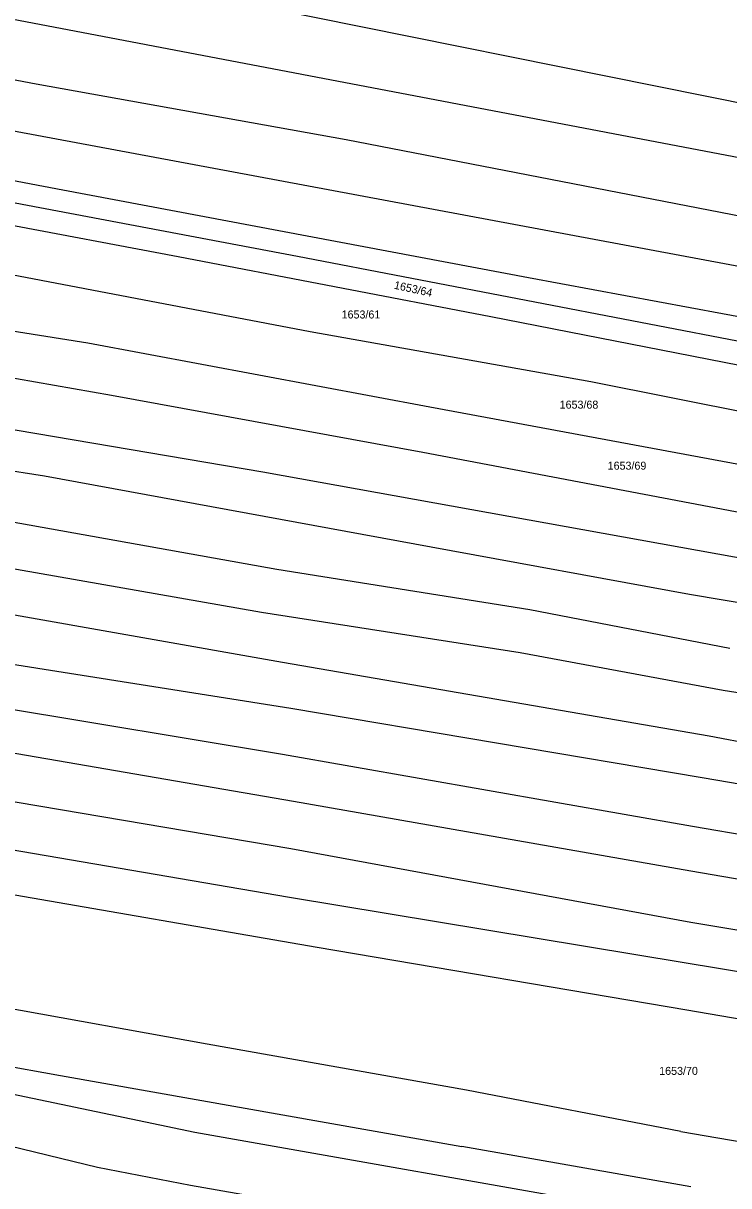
# Model space of a CAD drawing. Extents: x -563148 to -561712, y -1182311 to -1179502.
# Drawn here: x -562112.1 to -561979.9, y -1181586.9 to -1181369 of the extents above; entities that cross this region are included whole.
import ezdxf

# ---------------------------------------------------------------- set-up
doc = ezdxf.new("R2010")
doc.units = 0
doc.layers.add('Vrstva 55', color=7, linetype='Continuous')
doc.layers.add('Vrstva 57', color=7, linetype='Continuous')

msp = doc.modelspace()

# ---------------------------------------------------------------- linework, layer by layer
at = {"layer": 'Vrstva 55'}
for p, q in [((-561941.07, -1181391.37), (-562124.74, -1181354.37)), ((-561946.54, -1181400.23), (-562131.26, -1181365.05)), ((-562109.63, -1181380.43), (-562131.77, -1181376.26)), ((-562051.53, -1181390.86), (-562109.63, -1181380.43)), ((-562068.99, -1181397.64), (-562137.25, -1181384.87)), ((-562147.67, -1181392.16), (-562104.68, -1181400.24)), ((-561950.97, -1181410.4), (-562051.53, -1181390.86)), ((-562060.65, -1181412.75), (-562137.77, -1181398.16)), ((-561968.43, -1181416.39), (-562068.99, -1181397.64)), ((-562104.68, -1181400.24), (-562017.4, -1181416.66)), ((-562130.21, -1181403.89), (-562083.06, -1181412.75)), ((-562220, -1181409.99), (-562099.99, -1181428.91)), ((-562058.31, -1181426.83), (-562139.33, -1181411.45)), ((-562083.06, -1181412.75), (-562024.44, -1181423.96)), ((-561967.13, -1181430.73), (-562060.65, -1181412.75)), ((-562017.4, -1181416.66), (-561964, -1181426.56)), ((-562024.44, -1181423.96), (-561967.39, -1181435.16)), ((-562005.68, -1181436.21), (-562058.31, -1181426.83)), ((-562095.56, -1181438.82), (-562151.84, -1181428.91)), ((-562099.99, -1181428.91), (-562035.9, -1181440.9)), ((-561964, -1181444.54), (-562005.68, -1181436.21)), ((-562108.07, -1181453.93), (-562206.26, -1181438.34)), ((-562037.2, -1181449.5), (-562095.56, -1181438.82)), ((-562067.16, -1181453.15), (-562138.29, -1181441.16)), ((-562035.9, -1181440.9), (-561965.82, -1181453.93)), ((-561965.82, -1181463.05), (-562037.2, -1181449.5)), ((-561967.65, -1181471.13), (-562067.16, -1181453.15)), ((-562035.64, -1181467.23), (-562108.07, -1181453.93)), ((-562064.56, -1181471.4), (-562136.2, -1181458.63)), ((-562067.42, -1181479.48), (-562140.37, -1181466.71)), ((-561987.19, -1181476.08), (-562035.64, -1181467.23)), ((-562017.14, -1181478.96), (-562064.56, -1181471.4)), ((-562063.52, -1181488.86), (-562137.25, -1181475.83)), ((-561913.2, -1181488.85), (-561987.19, -1181476.08)), ((-562018.97, -1181487.04), (-562067.42, -1181479.48)), ((-561979.63, -1181486.24), (-562017.14, -1181478.96)), ((-562061.95, -1181497.46), (-562141.15, -1181484.95)), ((-561980.93, -1181494.06), (-562018.97, -1181487.04)), ((-561983.54, -1181502.66), (-562063.52, -1181488.86)), ((-562063.52, -1181506.06), (-562139.07, -1181493.55)), ((-561910.59, -1181505.79), (-561980.93, -1181494.06)), ((-561984.84, -1181510.48), (-562061.95, -1181497.46)), ((-562061.43, -1181514.92), (-562130.99, -1181502.93)), ((-561928.05, -1181513.09), (-561983.54, -1181502.66)), ((-561986.67, -1181519.6), (-562063.52, -1181506.06)), ((-562061.95, -1181523.79), (-562130.99, -1181512.06)), ((-561881.41, -1181527.68), (-561984.84, -1181510.48)), ((-562062.21, -1181532.91), (-562161.54, -1181515.83)), ((-561986.93, -1181527.94), (-562061.43, -1181514.92)), ((-561904.86, -1181533.42), (-561986.67, -1181519.6)), ((-562057, -1181542.29), (-562155.57, -1181525.22)), ((-561986.93, -1181537.59), (-562061.95, -1181523.79)), ((-561914.5, -1181540.71), (-561986.93, -1181527.94)), ((-561988.23, -1181545.14), (-562062.21, -1181532.91)), ((-561929.87, -1181546.97), (-561986.93, -1181537.59)), ((-561987.71, -1181554.01), (-562057, -1181542.29)), ((-561897.56, -1181560), (-561988.23, -1181545.14)), ((-562077.58, -1181560.4), (-562116.4, -1181553.36)), ((-561939.25, -1181562.35), (-561987.71, -1181554.01)), ((-562137.78, -1181560.29), (-562105.07, -1181566.27)), ((-562029, -1181569), (-562077.58, -1181560.4)), ((-562079.93, -1181576.95), (-562133.54, -1181565.68)), ((-562105.07, -1181566.27), (-562029.91, -1181579.56)), ((-561988.86, -1181576.77), (-562029, -1181569)), ((-562098.17, -1181583.47), (-562123.92, -1181577.25)), ((-561986.67, -1181593.36), (-562079.93, -1181576.95)), ((-561988.86, -1181576.77), (-561919.35, -1181588.67)), ((-561986.93, -1181587.11), (-562029.91, -1181579.56)), ((-562080.71, -1181586.86), (-562098.17, -1181583.47)), ((-562012.19, -1181598.84), (-562080.71, -1181586.86))]:
    msp.add_line(p, q, dxfattribs=at)

# ---------------------------------------------------------------- texts
at = {"layer": 'Vrstva 57'}
msp.add_text('1653/64', height=1.5, rotation=347.5812, dxfattribs=at).set_placement((-562042.68, -1181418.76))
for s, p in [('1653/61', (-562052.41, -1181424.36)), ('1653/68', (-562011.55, -1181441.26)), ('1653/69', (-562002.55, -1181452.7)), ('1653/70', (-561992.89, -1181566.14))]:
    msp.add_text(s, height=1.5, dxfattribs=at).set_placement(p)

doc.saveas('drawing.dxf')
